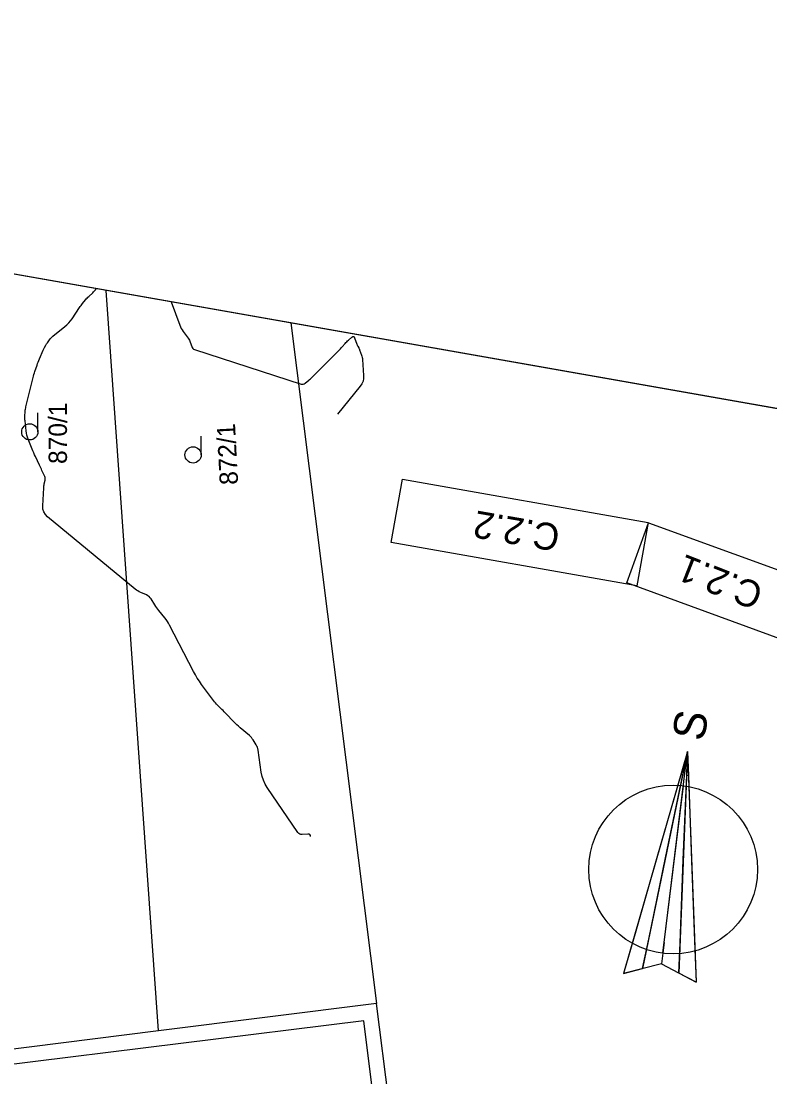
# Model space of a CAD drawing. Extents: x -534481 to -534256, y -1190577 to -1190138.
# Drawn here: x -534341.14 to -534306.48, y -1190186.56 to -1190137.67 of the extents above; entities that cross this region are included whole.
import ezdxf

# ---------------------------------------------------------------- set-up
doc = ezdxf.new("R2010")
doc.units = 0
for name, color, linetype in [('30', 7, 'Continuous'), ('31', 7, 'Continuous'), ('_rámeček', 7, 'Continuous'), ('_rámeček_mřížka', 7, 'Continuous'), ('_severka', 7, 'Continuous'), ('Hranice parcel', 7, 'Continuous'), ('Parcelní čísla', 7, 'Continuous'), ('Polygon budovy', 7, 'Continuous'), ('Značky kultur', 7, 'Continuous')]:
    doc.layers.add(name, color=color, linetype=linetype)

msp = doc.modelspace()

# ---------------------------------------------------------------- linework, layer by layer
at = {"layer": '30'}
msp.add_lwpolyline([(-534334.197, -1190150.672), (-534333.801, -1190151.749), (-534333.769, -1190151.826), (-534333.733, -1190151.9), (-534333.69, -1190151.972), (-534333.643, -1190152.041), (-534333.405, -1190152.36), (-534333.376, -1190152.403), (-534333.35, -1190152.448), (-534333.328, -1190152.495), (-534333.311, -1190152.544), (-534333.247, -1190152.744), (-534333.227, -1190152.79), (-534333.198, -1190152.828), (-534333.161, -1190152.857), (-534333.115, -1190152.877), (-534328.176, -1190154.481), (-534328.126, -1190154.491), (-534328.078, -1190154.488), (-534328.033, -1190154.473), (-534327.991, -1190154.444), (-534327.826, -1190154.304), (-534327.785, -1190154.268), (-534327.745, -1190154.232), (-534327.705, -1190154.195), (-534327.666, -1190154.157), (-534326.43, -1190152.921), (-534326.392, -1190152.882), (-534326.355, -1190152.843), (-534326.319, -1190152.803), (-534326.284, -1190152.762), (-534326.143, -1190152.597), (-534326.107, -1190152.557), (-534326.07, -1190152.518), (-534326.031, -1190152.48), (-534325.99, -1190152.445), (-534325.826, -1190152.304), (-534325.787, -1190152.28), (-534325.755, -1190152.277), (-534325.728, -1190152.295), (-534325.706, -1190152.336), (-534325.597, -1190152.639), (-534325.588, -1190152.66), (-534325.579, -1190152.682), (-534325.569, -1190152.702), (-534325.558, -1190152.723), (-534325.512, -1190152.804), (-534325.501, -1190152.824), (-534325.491, -1190152.845), (-534325.481, -1190152.867), (-534325.473, -1190152.888), (-534325.381, -1190153.143), (-534325.365, -1190153.193), (-534325.352, -1190153.244), (-534325.343, -1190153.295), (-534325.338, -1190153.348), (-534325.285, -1190154.085), (-534325.287, -1190154.222), (-534325.314, -1190154.35), (-534325.366, -1190154.471), (-534325.442, -1190154.584), (-534326.493, -1190155.876)], dxfattribs=at)
at = {"layer": '31'}
msp.add_lwpolyline([(-534327.74, -1190175.432), (-534327.75, -1190175.377), (-534327.774, -1190175.339), (-534327.815, -1190175.319), (-534327.871, -1190175.317), (-534328.126, -1190175.342), (-534328.186, -1190175.341), (-534328.24, -1190175.325), (-534328.286, -1190175.295), (-534328.326, -1190175.249), (-534329.747, -1190173.168), (-534329.847, -1190173.002), (-534329.927, -1190172.828), (-534329.986, -1190172.647), (-534330.024, -1190172.457), (-534330.174, -1190171.425), (-534330.186, -1190171.361), (-534330.206, -1190171.299), (-534330.231, -1190171.239), (-534330.263, -1190171.182), (-534330.404, -1190170.957), (-534330.441, -1190170.902), (-534330.482, -1190170.851), (-534330.526, -1190170.803), (-534330.575, -1190170.758), (-534330.999, -1190170.397), (-534331.078, -1190170.328), (-534331.155, -1190170.257), (-534331.231, -1190170.183), (-534331.305, -1190170.108), (-534331.644, -1190169.755), (-534331.694, -1190169.704), (-534331.744, -1190169.653), (-534331.794, -1190169.602), (-534331.845, -1190169.552), (-534332.047, -1190169.351), (-534332.097, -1190169.3), (-534332.145, -1190169.247), (-534332.19, -1190169.192), (-534332.234, -1190169.136), (-534332.787, -1190168.388), (-534332.89, -1190168.243), (-534332.987, -1190168.093), (-534333.078, -1190167.94), (-534333.163, -1190167.783), (-534334.269, -1190165.639), (-534334.317, -1190165.552), (-534334.369, -1190165.467), (-534334.425, -1190165.386), (-534334.486, -1190165.307), (-534334.762, -1190164.968), (-534334.812, -1190164.906), (-534334.859, -1190164.842), (-534334.904, -1190164.776), (-534334.948, -1190164.71), (-534335.125, -1190164.429), (-534335.167, -1190164.371), (-534335.217, -1190164.321), (-534335.274, -1190164.279), (-534335.338, -1190164.245), (-534335.608, -1190164.126), (-534335.674, -1190164.094), (-534335.738, -1190164.057), (-534335.799, -1190164.017), (-534335.857, -1190163.972), (-534339.919, -1190160.626), (-534340.023, -1190160.521), (-534340.094, -1190160.401), (-534340.134, -1190160.268), (-534340.141, -1190160.12), (-534340.096, -1190159.281), (-534340.092, -1190159.237), (-534340.087, -1190159.193), (-534340.08, -1190159.149), (-534340.072, -1190159.105), (-534340.034, -1190158.931), (-534340.028, -1190158.888), (-534340.029, -1190158.846), (-534340.036, -1190158.804), (-534340.051, -1190158.763), (-534340.18, -1190158.476), (-534340.207, -1190158.415), (-534340.235, -1190158.354), (-534340.264, -1190158.293), (-534340.292, -1190158.232), (-534340.481, -1190157.837), (-534340.521, -1190157.75), (-534340.56, -1190157.663), (-534340.598, -1190157.576), (-534340.634, -1190157.488), (-534340.82, -1190157.024), (-534340.853, -1190156.933), (-534340.879, -1190156.841), (-534340.899, -1190156.748), (-534340.913, -1190156.653), (-534340.964, -1190156.187), (-534340.969, -1190156.132), (-534340.971, -1190156.078), (-534340.972, -1190156.023), (-534340.969, -1190155.968), (-534340.955, -1190155.749), (-534340.95, -1190155.695), (-534340.943, -1190155.641), (-534340.933, -1190155.587), (-534340.921, -1190155.534), (-534340.589, -1190154.183), (-534340.57, -1190154.11), (-534340.549, -1190154.036), (-534340.527, -1190153.964), (-534340.503, -1190153.891), (-534340.406, -1190153.603), (-534340.381, -1190153.531), (-534340.355, -1190153.46), (-534340.327, -1190153.389), (-534340.298, -1190153.319), (-534340.123, -1190152.904), (-534340.11, -1190152.875), (-534340.096, -1190152.845), (-534340.081, -1190152.817), (-534340.065, -1190152.789), (-534340, -1190152.677), (-534339.983, -1190152.649), (-534339.965, -1190152.622), (-534339.947, -1190152.595), (-534339.928, -1190152.569), (-534339.799, -1190152.393), (-534339.77, -1190152.356), (-534339.739, -1190152.321), (-534339.705, -1190152.288), (-534339.669, -1190152.258), (-534339.116, -1190151.819), (-534339.023, -1190151.739), (-534338.936, -1190151.652), (-534338.857, -1190151.559), (-534338.785, -1190151.46), (-534338.435, -1190150.938), (-534338.404, -1190150.891), (-534338.371, -1190150.846), (-534338.337, -1190150.801), (-534338.303, -1190150.757), (-534338.162, -1190150.583), (-534338.127, -1190150.54), (-534338.089, -1190150.498), (-534338.051, -1190150.458), (-534338.011, -1190150.419), (-534337.83, -1190150.25), (-534337.788, -1190150.208), (-534337.747, -1190150.165), (-534337.707, -1190150.12), (-534337.67, -1190150.073), (-534337.661, -1190150.061)], dxfattribs=at)
at = {"layer": '_rámeček'}
msp.add_line((-534261.668, -1190163.461), (-534407.912, -1190137.674), dxfattribs=at)
msp.add_lwpolyline([(-534261.668, -1190163.461), (-534407.912, -1190137.674), (-534426.145, -1190241.079), (-534333.072, -1190257.49)], dxfattribs=at)
msp.add_lwpolyline([(-534312.634, -1190163.818), (-534324.009, -1190161.812), (-534323.493, -1190158.887), (-534312.119, -1190160.893)], close=True, dxfattribs=at)
at = {"layer": '_rámeček_mřížka'}
msp.add_line((-534261.668, -1190163.461), (-534407.912, -1190137.674), dxfattribs=at)
for points in [[(-534312.634, -1190163.818), (-534324.009, -1190161.812), (-534323.493, -1190158.887), (-534312.119, -1190160.893)], [(-534305.212, -1190166.563), (-534313.105, -1190163.69), (-534312.09, -1190160.899), (-534304.196, -1190163.772)]]:
    msp.add_lwpolyline(points, close=True, dxfattribs=at)
at = {"layer": '_severka'}
for p, q in [((-534310.286, -1190171.498), (-534313.252, -1190181.766)), ((-534310.286, -1190171.498), (-534312.372, -1190181.548)), ((-534311.371, -1190180.337), (-534310.286, -1190171.498)), ((-534310.286, -1190171.498), (-534310.692, -1190181.754)), ((-534310.286, -1190171.498), (-534310.595, -1190172.568)), ((-534310.509, -1190172.575), (-534310.286, -1190171.498)), ((-534310.329, -1190172.597), (-534310.286, -1190171.498)), ((-534310.286, -1190171.498), (-534309.892, -1190182.179)), ((-534310.286, -1190171.498), (-534310.245, -1190172.611)), ((-534310.595, -1190172.568), (-534311.691, -1190176.363)), ((-534311.306, -1190176.411), (-534310.509, -1190172.575)), ((-534310.484, -1190176.512), (-534310.329, -1190172.597)), ((-534310.245, -1190172.611), (-534310.099, -1190176.559)), ((-534311.432, -1190180.833), (-534310.48, -1190173.082)), ((-534311.691, -1190176.363), (-534312.717, -1190179.915)), ((-534312.088, -1190180.179), (-534311.306, -1190176.411)), ((-534310.637, -1190180.358), (-534310.484, -1190176.512)), ((-534310.099, -1190176.559), (-534309.963, -1190180.253)), ((-534312.717, -1190179.915), (-534313.252, -1190181.766)), ((-534312.372, -1190181.548), (-534312.088, -1190180.179)), ((-534310.692, -1190181.754), (-534310.637, -1190180.358)), ((-534309.963, -1190180.253), (-534309.892, -1190182.179)), ((-534313.252, -1190181.766), (-534312.372, -1190181.548)), ((-534309.892, -1190182.179), (-534310.692, -1190181.754))]:
    msp.add_line(p, q, dxfattribs=at)
for points in [[(-534311.371, -1190180.337), (-534311.493, -1190181.33), (-534313.252, -1190181.766)], [(-534311.371, -1190180.337), (-534311.493, -1190181.33), (-534309.892, -1190182.179)]]:
    msp.add_lwpolyline(points, dxfattribs=at)
msp.add_circle((-534310.956, -1190176.957), 3.905, dxfattribs=at)
for start, end in [(84.3308, 85.5874), (84.3308, 85.5874), (80.4126, 81.6692), (80.4126, 81.6692)]:
    msp.add_arc((-534310.895, -1190176.461), 3.905, start, end, dxfattribs=at)
at = {"layer": 'Hranice parcel'}
for p, q in [((-534334.79, -1190184.43), (-534337.202, -1190150.142)), ((-534328.663, -1190151.648), (-534324.69, -1190183.16)), ((-534324.69, -1190183.16), (-534334.79, -1190184.43)), ((-534322.05, -1190204.13), (-534324.69, -1190183.16)), ((-534334.79, -1190184.43), (-534343.24, -1190185.5))]:
    msp.add_line(p, q, dxfattribs=at)
at = {"layer": 'Polygon budovy'}
msp.add_lwpolyline([(-534325.28, -1190183.96), (-534342.24, -1190186.06), (-534341.16, -1190195.04), (-534330.16, -1190193.66), (-534328.97, -1190203.08), (-534323, -1190202.33)], close=True, dxfattribs=at)
at = {"layer": 'Značky kultur'}
for p, q in [((-534340.369, -1190156.694), (-534340.369, -1190155.819)), ((-534332.807, -1190157.76), (-534332.807, -1190156.885))]:
    msp.add_line(p, q, dxfattribs=at)
for centre in [(-534340.744, -1190156.694), (-534333.182, -1190157.76)]:
    msp.add_circle(centre, 0.375, dxfattribs=at)

# ---------------------------------------------------------------- texts
at = {"layer": '_severka'}
for s, height, rotation, p in [('C.2.2', 1.25, 170.1465, (-534316.129, -1190161.015)), ('C.2.1', 1.25, 158.5042, (-534306.696, -1190163.805)), ('S', 1.5, 80, (-534309.54, -1190171.06))]:
    msp.add_text(s, height=height, rotation=rotation, dxfattribs=at).set_placement(p)
at = {"layer": 'Parcelní čísla'}
for s, rotation, p in [('870/1', 90, (-534339.022, -1190158.18)), ('872/1', 93, (-534331.094, -1190159.126))]:
    msp.add_text(s, height=0.85, rotation=rotation, dxfattribs=at).set_placement(p)

doc.saveas('drawing.dxf')
